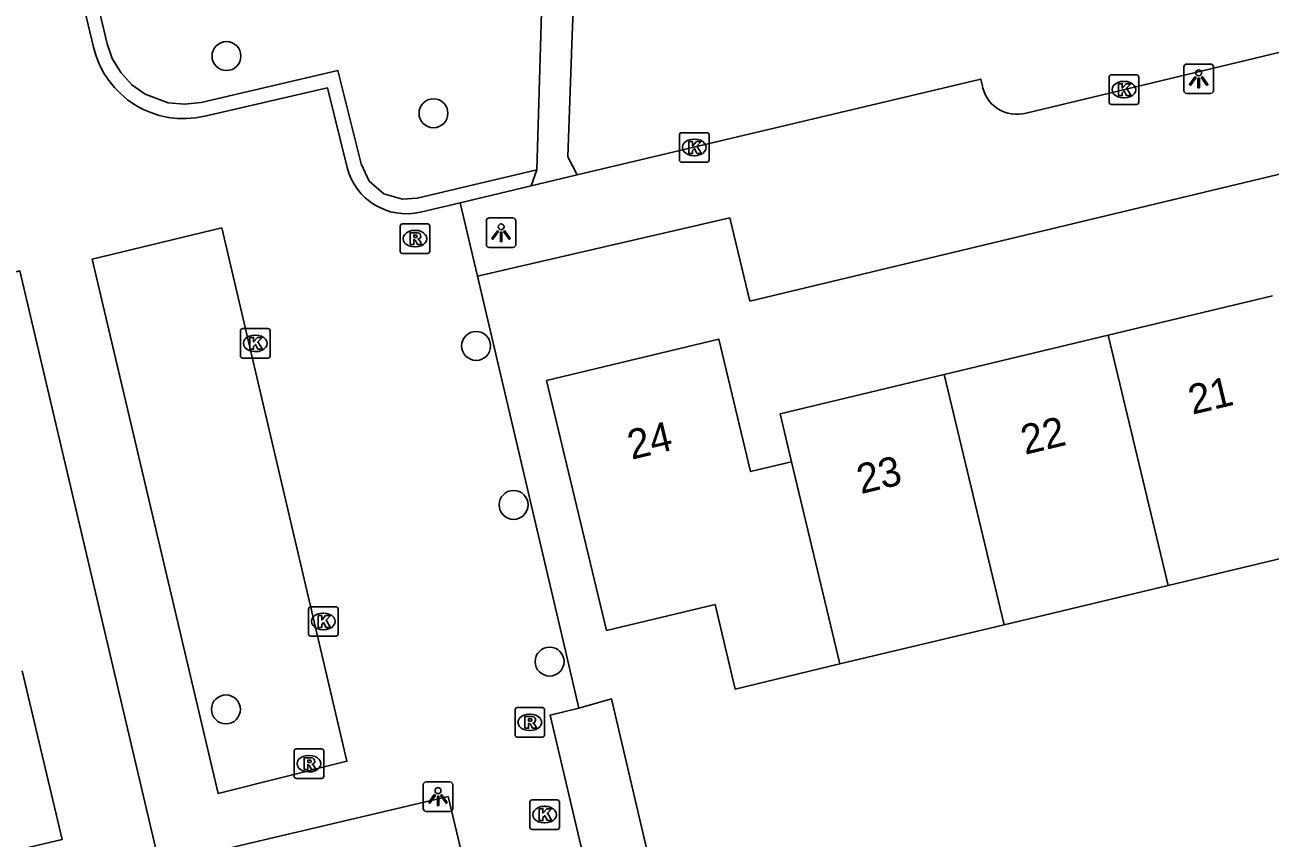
# Model space of a CAD drawing. Extents: x 158474 to 159560, y 388525 to 389605.
# Drawn here: x 159361.76 to 159403.9, y 388815.87 to 388843.39 of the extents above; entities that cross this region are included whole.
import ezdxf

# ---------------------------------------------------------------- set-up
doc = ezdxf.new("R2010")
doc.units = 0
for name, color, linetype in [('IMGEO_Boom', 7, 'Continuous'), ('IMGEO_Haag', 7, 'Continuous'), ('IMGEO_Kolk', 7, 'Continuous'), ('IMGEO_Lichtpunt', 7, 'Continuous'), ('IMGEO_Muur', 7, 'Continuous'), ('IMGEO_Pand', 7, 'Continuous'), ('IMGEO_Pand_nummerreeks', 7, 'Continuous'), ('IMGEO_Parkeervlak_open', 7, 'Continuous'), ('IMGEO_Rijbaan_lokaal_open', 7, 'Continuous'), ('IMGEO_Rioolput', 7, 'Continuous'), ('IMGEO_Voetpad_open', 7, 'Continuous')]:
    doc.layers.add(name, color=color, linetype=linetype)

msp = doc.modelspace()

# ---------------------------------------------------------------- linework, layer by layer
at = {"layer": 'IMGEO_Boom'}
for centre in [(159368.584, 388842.337), (159375.588, 388840.401), (159377.031, 388832.526), (159378.3, 388827.146), (159379.519, 388821.842), (159368.567, 388820.226)]:
    msp.add_circle(centre, 0.489, dxfattribs=at)
at = {"layer": 'IMGEO_Haag'}
msp.add_lwpolyline([(159379.091, 388838.487), (159375.035, 388837.528), (159374.543, 388837.49), (159373.914, 388837.677), (159373.416, 388838.104), (159373.137, 388838.687), (159372.356, 388841.843), (159367.722, 388840.768), (159367.169, 388840.704), (159366.615, 388840.756), (159365.835, 388841.046), (159365.381, 388841.368), (159365.005, 388841.778), (159364.721, 388842.257), (159364.552, 388842.749), (159362.641, 388850.795)], dxfattribs=at)
at = {"layer": 'IMGEO_Kolk'}
for p, q in [((159398.45, 388840.775), (159398.45, 388841.627)), ((159398.525, 388841.701), (159399.377, 388841.701)), ((159399.451, 388841.627), (159399.451, 388840.775)), ((159398.938, 388841.481), (159398.963, 388841.481)), ((159398.961, 388840.921), (159398.936, 388840.921)), ((159399.377, 388840.701), (159398.525, 388840.701)), ((159383.911, 388838.818), (159383.911, 388839.67)), ((159383.986, 388839.744), (159384.838, 388839.744)), ((159384.399, 388839.524), (159384.424, 388839.524)), ((159384.912, 388839.67), (159384.912, 388838.818)), ((159384.838, 388838.744), (159383.986, 388838.744)), ((159384.422, 388838.964), (159384.397, 388838.964)), ((159369.057, 388832.187), (159369.057, 388833.039)), ((159369.132, 388833.113), (159369.984, 388833.113)), ((159369.545, 388832.893), (159369.57, 388832.893)), ((159370.058, 388833.039), (159370.058, 388832.187)), ((159369.568, 388832.333), (159369.543, 388832.333)), ((159369.984, 388832.113), (159369.132, 388832.113)), ((159371.361, 388822.775), (159371.361, 388823.627)), ((159371.436, 388823.701), (159372.288, 388823.701)), ((159371.849, 388823.481), (159371.874, 388823.481)), ((159372.362, 388823.627), (159372.362, 388822.775)), ((159372.288, 388822.701), (159371.436, 388822.701)), ((159371.872, 388822.921), (159371.847, 388822.921)), ((159378.924, 388817.164), (159379.776, 388817.164)), ((159378.849, 388816.238), (159378.849, 388817.09)), ((159379.337, 388816.944), (159379.362, 388816.944)), ((159379.85, 388817.09), (159379.85, 388816.238)), ((159379.36, 388816.384), (159379.335, 388816.384)), ((159379.776, 388816.164), (159378.924, 388816.164))]:
    msp.add_line(p, q, dxfattribs=at)
for points in [[(159398.45, 388840.775), (159398.45, 388841.627)], [(159398.525, 388841.701), (159399.377, 388841.701)], [(159399.451, 388841.627), (159399.451, 388840.775)], [(159398.771, 388841.401), (159398.894, 388841.401), (159398.894, 388841.25), (159399.024, 388841.401), (159399.188, 388841.401), (159399.042, 388841.25), (159399.195, 388841.001), (159399.043, 388841.001), (159398.958, 388841.165), (159398.894, 388841.098), (159398.894, 388841.001), (159398.771, 388841.001), (159398.771, 388841.401)], [(159399.377, 388840.701), (159398.525, 388840.701)], [(159383.911, 388838.818), (159383.911, 388839.67)], [(159383.986, 388839.744), (159384.838, 388839.744)], [(159384.912, 388839.67), (159384.912, 388838.818)], [(159384.232, 388839.444), (159384.355, 388839.444), (159384.355, 388839.293), (159384.485, 388839.444), (159384.649, 388839.444), (159384.503, 388839.293), (159384.656, 388839.044), (159384.504, 388839.044), (159384.419, 388839.208), (159384.355, 388839.141), (159384.355, 388839.044), (159384.232, 388839.044), (159384.232, 388839.444)], [(159384.838, 388838.744), (159383.986, 388838.744)], [(159369.057, 388832.187), (159369.057, 388833.039)], [(159369.132, 388833.113), (159369.984, 388833.113)], [(159369.378, 388832.813), (159369.501, 388832.813), (159369.501, 388832.662), (159369.631, 388832.813), (159369.795, 388832.813), (159369.649, 388832.662), (159369.802, 388832.413), (159369.65, 388832.413), (159369.565, 388832.577), (159369.501, 388832.51), (159369.501, 388832.413), (159369.378, 388832.413), (159369.378, 388832.813)], [(159370.058, 388833.039), (159370.058, 388832.187)], [(159369.984, 388832.113), (159369.132, 388832.113)], [(159371.361, 388822.775), (159371.361, 388823.627)], [(159371.436, 388823.701), (159372.288, 388823.701)], [(159372.362, 388823.627), (159372.362, 388822.775)], [(159371.682, 388823.401), (159371.805, 388823.401), (159371.805, 388823.25), (159371.935, 388823.401), (159372.099, 388823.401), (159371.953, 388823.25), (159372.106, 388823.001), (159371.954, 388823.001), (159371.869, 388823.165), (159371.805, 388823.098), (159371.805, 388823.001), (159371.682, 388823.001), (159371.682, 388823.401)], [(159372.288, 388822.701), (159371.436, 388822.701)], [(159378.924, 388817.164), (159379.776, 388817.164)], [(159378.849, 388816.238), (159378.849, 388817.09)], [(159379.17, 388816.864), (159379.293, 388816.864), (159379.293, 388816.713), (159379.423, 388816.864), (159379.587, 388816.864), (159379.441, 388816.713), (159379.594, 388816.464), (159379.442, 388816.464), (159379.357, 388816.628), (159379.293, 388816.561), (159379.293, 388816.464), (159379.17, 388816.464), (159379.17, 388816.864)], [(159379.85, 388817.09), (159379.85, 388816.238)], [(159379.776, 388816.164), (159378.924, 388816.164)]]:
    msp.add_lwpolyline(points, dxfattribs=at)
for centre, start, end in [((159398.527, 388841.625), 91.552, 178.448), ((159398.527, 388841.625), 91.552, 178.448), ((159399.375, 388841.625), 1.552, 88.448), ((159399.375, 388841.625), 1.552, 88.448), ((159398.527, 388840.777), 181.552, 268.448), ((159398.527, 388840.777), 181.552, 268.448), ((159399.375, 388840.777), 271.552, 358.448), ((159399.375, 388840.777), 271.552, 358.448), ((159383.988, 388839.668), 91.552, 178.448), ((159383.988, 388839.668), 91.552, 178.448), ((159384.836, 388839.668), 1.552, 88.448), ((159384.836, 388839.668), 1.552, 88.448), ((159383.988, 388838.82), 181.552, 268.448), ((159383.988, 388838.82), 181.552, 268.448), ((159384.836, 388838.82), 271.552, 358.448), ((159384.836, 388838.82), 271.552, 358.448), ((159369.134, 388833.037), 91.552, 178.448), ((159369.134, 388833.037), 91.552, 178.448), ((159369.982, 388833.037), 1.552, 88.448), ((159369.982, 388833.037), 1.552, 88.448), ((159369.134, 388832.189), 181.552, 268.448), ((159369.134, 388832.189), 181.552, 268.448), ((159369.982, 388832.189), 271.552, 358.448), ((159369.982, 388832.189), 271.552, 358.448), ((159371.438, 388823.625), 91.552, 178.448), ((159371.438, 388823.625), 91.552, 178.448), ((159372.286, 388823.625), 1.552, 88.448), ((159372.286, 388823.625), 1.552, 88.448), ((159371.438, 388822.777), 181.552, 268.448), ((159371.438, 388822.777), 181.552, 268.448), ((159372.286, 388822.777), 271.552, 358.448), ((159372.286, 388822.777), 271.552, 358.448), ((159378.926, 388817.088), 91.552, 178.448), ((159378.926, 388817.088), 91.552, 178.448), ((159379.774, 388817.088), 1.552, 88.448), ((159379.774, 388817.088), 1.552, 88.448), ((159378.926, 388816.24), 181.552, 268.448), ((159378.926, 388816.24), 181.552, 268.448), ((159379.774, 388816.24), 271.552, 358.448), ((159379.774, 388816.24), 271.552, 358.448)]:
    msp.add_arc(centre, 0.0765, start, end, dxfattribs=at)
for centre, major_axis, ratio, start_param, end_param in [((159398.937, 388841.201), (-0.387, 0.002), 0.722429, 4.712389, 7.853982), ((159398.962, 388841.201), (-0.39, 0.002), 0.717154, 1.570796, 4.712389), ((159384.398, 388839.244), (-0.387, 0.002), 0.722429, 4.712389, 7.853982), ((159384.423, 388839.244), (-0.39, 0.002), 0.717154, 1.570796, 4.712389), ((159369.544, 388832.613), (-0.387, 0.002), 0.722429, 4.712389, 7.853982), ((159369.569, 388832.613), (-0.39, 0.002), 0.717154, 1.570796, 4.712389), ((159371.848, 388823.201), (-0.387, 0.002), 0.722429, 4.712389, 7.853982), ((159371.873, 388823.201), (-0.39, 0.002), 0.717154, 1.570796, 4.712389), ((159379.336, 388816.664), (-0.387, 0.002), 0.722429, 4.712389, 7.853982), ((159379.361, 388816.664), (-0.39, 0.002), 0.717154, 1.570796, 4.712389)]:
    msp.add_ellipse(centre, major_axis=major_axis, ratio=ratio, start_param=start_param, end_param=end_param, dxfattribs=at)
at = {"layer": 'IMGEO_Lichtpunt'}
for p, q in [((159401.883, 388842.067), (159401.075, 388842.067)), ((159401.883, 388842.067), (159401.075, 388842.067)), ((159400.981, 388841.972), (159400.981, 388841.165)), ((159400.981, 388841.972), (159400.981, 388841.165)), ((159401.977, 388841.165), (159401.977, 388841.972)), ((159401.977, 388841.165), (159401.977, 388841.972)), ((159401.075, 388841.071), (159401.883, 388841.071)), ((159401.075, 388841.071), (159401.883, 388841.071)), ((159377.377, 388836.762), (159377.377, 388835.955)), ((159377.377, 388836.762), (159377.377, 388835.955)), ((159378.279, 388836.857), (159377.471, 388836.857)), ((159378.279, 388836.857), (159377.471, 388836.857)), ((159378.373, 388835.955), (159378.373, 388836.762)), ((159378.373, 388835.955), (159378.373, 388836.762)), ((159377.471, 388835.861), (159378.279, 388835.861)), ((159377.471, 388835.861), (159378.279, 388835.861)), ((159375.243, 388817.675), (159375.243, 388816.868)), ((159375.243, 388817.675), (159375.243, 388816.868)), ((159376.145, 388817.77), (159375.337, 388817.77)), ((159376.145, 388817.77), (159375.337, 388817.77)), ((159376.239, 388816.868), (159376.239, 388817.675)), ((159376.239, 388816.868), (159376.239, 388817.675)), ((159375.337, 388816.774), (159376.145, 388816.774)), ((159375.337, 388816.774), (159376.145, 388816.774))]:
    msp.add_line(p, q, dxfattribs=at)
for points in [[(159401.355, 388841.636), (159401.394, 388841.608), (159401.206, 388841.346), (159401.168, 388841.373), (159401.355, 388841.636)], [(159401.457, 388841.588), (159401.504, 388841.588), (159401.504, 388841.266), (159401.457, 388841.266), (159401.457, 388841.588)], [(159401.567, 388841.608), (159401.605, 388841.635), (159401.792, 388841.373), (159401.753, 388841.345), (159401.567, 388841.608)], [(159377.751, 388836.426), (159377.79, 388836.398), (159377.602, 388836.136), (159377.564, 388836.163), (159377.751, 388836.426)], [(159377.853, 388836.378), (159377.9, 388836.378), (159377.9, 388836.056), (159377.853, 388836.056), (159377.853, 388836.378)], [(159377.963, 388836.398), (159378.001, 388836.425), (159378.188, 388836.163), (159378.149, 388836.135), (159377.963, 388836.398)], [(159375.617, 388817.339), (159375.656, 388817.311), (159375.468, 388817.049), (159375.43, 388817.076), (159375.617, 388817.339)], [(159375.719, 388817.291), (159375.766, 388817.291), (159375.766, 388816.969), (159375.719, 388816.969), (159375.719, 388817.291)], [(159375.829, 388817.311), (159375.867, 388817.338), (159376.054, 388817.076), (159376.015, 388817.048), (159375.829, 388817.311)]]:
    msp.add_lwpolyline(points, dxfattribs=at)
for centre in [(159401.48, 388841.77), (159377.876, 388836.56), (159375.742, 388817.473)]:
    msp.add_circle(centre, 0.0994, dxfattribs=at)
for centre, start, end in [((159401.075, 388841.972), 90, 180), ((159401.075, 388841.972), 90, 180), ((159401.883, 388841.972), 0, 90), ((159401.883, 388841.972), 0, 90), ((159401.075, 388841.165), 180, 270), ((159401.075, 388841.165), 180, 270), ((159401.883, 388841.165), 270, 0), ((159401.883, 388841.165), 270, 360), ((159377.471, 388836.762), 90, 180), ((159377.471, 388836.762), 90, 180), ((159378.279, 388836.762), 0, 90), ((159378.279, 388836.762), 0, 90), ((159377.471, 388835.955), 180, 270), ((159377.471, 388835.955), 180, 270), ((159378.279, 388835.955), 270, 0), ((159378.279, 388835.955), 270, 360), ((159375.337, 388817.675), 90, 180), ((159375.337, 388817.675), 90, 180), ((159376.145, 388817.675), 0, 90), ((159376.145, 388817.675), 0, 90), ((159375.337, 388816.868), 180, 270), ((159375.337, 388816.868), 180, 270), ((159376.145, 388816.868), 270, 0), ((159376.145, 388816.868), 270, 360)]:
    msp.add_arc(centre, 0.0946, start, end, dxfattribs=at)
at = {"layer": 'IMGEO_Muur'}
msp.add_lwpolyline([(159379.972, 388822.547), (159380.507, 388820.264), (159381.615, 388820.579), (159385.247, 388805.085)], dxfattribs=at)
at = {"layer": 'IMGEO_Pand'}
for points in [[(159398.421, 388832.887), (159403.975, 388834.217)], [(159389.342, 388821.763), (159385.802, 388820.915), (159385.117, 388823.779), (159381.443, 388822.899), (159379.418, 388831.356), (159385.245, 388832.752), (159386.317, 388828.275), (159386.938, 388828.424), (159387.559, 388828.572), (159387.704, 388828.607)], [(159392.868, 388831.557), (159398.421, 388832.887)], [(159398.421, 388832.887), (159400.448, 388824.422)], [(159387.704, 388828.607), (159387.316, 388830.228), (159392.868, 388831.557)], [(159394.895, 388823.092), (159392.868, 388831.557)], [(159389.342, 388821.763), (159387.704, 388828.607)], [(159406.002, 388825.752), (159400.448, 388824.422)], [(159400.448, 388824.422), (159394.895, 388823.092)], [(159394.895, 388823.092), (159389.342, 388821.763)], [(159361.669, 388821.527), (159363.019, 388815.821), (159361.632, 388815.493), (159361.994, 388813.963), (159357.129, 388812.812), (159354.842, 388812.271), (159353.13, 388819.506)]]:
    msp.add_lwpolyline(points, dxfattribs=at)
at = {"layer": 'IMGEO_Parkeervlak_open'}
msp.add_lwpolyline([(159380.507, 388820.264), (159381.615, 388820.579), (159385.247, 388805.085)], dxfattribs=at)
at = {"layer": 'IMGEO_Rijbaan_lokaal_open'}
for points in [[(159362.168, 388850.683), (159364.079, 388842.637)], [(159377.078, 388834.89), (159385.613, 388836.861), (159386.297, 388834.046), (159421.156, 388842.402), (159420.859, 388843.87), (159433.597, 388846.941)], [(159405.368, 388842.74), (159395.64, 388840.408)], [(159367.851, 388840.299), (159371.999, 388841.261), (159372.665, 388838.57)], [(159394.157, 388841.37), (159394.106, 388841.56), (159380.452, 388838.316)], [(159380.452, 388838.316), (159378.89, 388837.944)], [(159378.89, 388837.944), (159376.488, 388837.374)], [(159375.147, 388837.055), (159376.488, 388837.374)], [(159376.488, 388837.374), (159377.078, 388834.89)], [(159364.04, 388835.459), (159368.422, 388836.522), (159372.658, 388818.469), (159368.3, 388817.376), (159364.04, 388835.459)], [(159381.001, 388796.659), (159376.084, 388817.274), (159366.321, 388814.977), (159361.595, 388835.064), (159357.461, 388833.992), (159357.277, 388833.944)], [(159377.078, 388834.89), (159379.972, 388822.547), (159380.507, 388820.264)], [(159385.776, 388802.823), (159383.685, 388802.38), (159379.531, 388820.032), (159380.507, 388820.264)]]:
    msp.add_lwpolyline(points, dxfattribs=at)
for centre, radius, start, end in [((159367.141, 388843.365), 3.147, 193.3798, 283.0364), ((159395.322, 388841.542), 1.178, 188.3923, 285.6659), ((159374.671, 388839.065), 2.066, 193.8657, 283.3349)]:
    msp.add_arc(centre, radius, start, end, dxfattribs=at)
at = {"layer": 'IMGEO_Rioolput'}
for p, q in [((159374.461, 388835.732), (159374.461, 388836.584)), ((159374.536, 388836.658), (159375.388, 388836.658)), ((159375.462, 388836.584), (159375.462, 388835.732)), ((159374.949, 388836.438), (159374.974, 388836.438)), ((159374.972, 388835.878), (159374.947, 388835.878)), ((159375.388, 388835.658), (159374.536, 388835.658)), ((159378.348, 388819.361), (159378.348, 388820.213)), ((159378.423, 388820.287), (159379.275, 388820.287)), ((159379.349, 388820.213), (159379.349, 388819.361)), ((159378.836, 388820.067), (159378.861, 388820.067)), ((159379.275, 388819.287), (159378.423, 388819.287)), ((159378.859, 388819.507), (159378.834, 388819.507)), ((159370.873, 388817.961), (159370.873, 388818.813)), ((159370.948, 388818.887), (159371.8, 388818.887)), ((159371.874, 388818.813), (159371.874, 388817.961)), ((159371.361, 388818.667), (159371.386, 388818.667)), ((159371.384, 388818.107), (159371.359, 388818.107)), ((159371.8, 388817.887), (159370.948, 388817.887))]:
    msp.add_line(p, q, dxfattribs=at)
for points in [[(159374.461, 388835.732), (159374.461, 388836.584)], [(159374.536, 388836.658), (159375.388, 388836.658)], [(159375.462, 388836.584), (159375.462, 388835.732)], [(159375.05, 388836.356), (159374.798, 388836.358), (159374.798, 388835.958)], [(159374.798, 388835.958), (159374.922, 388835.958), (159374.922, 388836.12), (159374.933, 388836.12)], [(159374.976, 388836.277), (159374.922, 388836.277), (159374.922, 388836.196)], [(159374.922, 388836.196), (159374.974, 388836.196)], [(159374.98, 388836.091), (159375.051, 388835.958), (159375.191, 388835.958), (159375.126, 388836.084)], [(159375.388, 388835.658), (159374.536, 388835.658)], [(159378.348, 388819.361), (159378.348, 388820.213)], [(159378.423, 388820.287), (159379.275, 388820.287)], [(159379.349, 388820.213), (159379.349, 388819.361)], [(159378.937, 388819.985), (159378.685, 388819.987), (159378.685, 388819.587)], [(159378.685, 388819.587), (159378.809, 388819.587), (159378.809, 388819.749), (159378.82, 388819.749)], [(159378.863, 388819.906), (159378.809, 388819.906), (159378.809, 388819.825)], [(159378.809, 388819.825), (159378.861, 388819.825)], [(159378.867, 388819.72), (159378.938, 388819.587), (159379.078, 388819.587), (159379.013, 388819.713)], [(159379.275, 388819.287), (159378.423, 388819.287)], [(159370.873, 388817.961), (159370.873, 388818.813)], [(159370.948, 388818.887), (159371.8, 388818.887)], [(159371.874, 388818.813), (159371.874, 388817.961)], [(159371.462, 388818.585), (159371.21, 388818.587), (159371.21, 388818.187)], [(159371.388, 388818.506), (159371.334, 388818.506), (159371.334, 388818.425)], [(159371.334, 388818.425), (159371.386, 388818.425)], [(159371.21, 388818.187), (159371.334, 388818.187), (159371.334, 388818.349), (159371.345, 388818.349)], [(159371.392, 388818.32), (159371.463, 388818.187), (159371.603, 388818.187), (159371.538, 388818.313)], [(159371.8, 388817.887), (159370.948, 388817.887)]]:
    msp.add_lwpolyline(points, dxfattribs=at)
for centre, radius, start, end in [((159374.538, 388836.582), 0.0765, 91.552, 178.448), ((159374.538, 388836.582), 0.0765, 91.552, 178.448), ((159375.386, 388836.582), 0.0765, 1.552, 88.448), ((159375.386, 388836.582), 0.0765, 1.552, 88.448), ((159374.932, 388836.067), 0.0533, 26.0293, 88.6989), ((159374.958, 388836.385), 0.19, 274.7715, 282.9687), ((159374.982, 388836.181), 0.0964, 77.0061, 93.1865), ((159374.996, 388836.238), 0.0378, 276.6634, 79.6772), ((159375.049, 388836.246), 0.109, 350.3612, 89.416), ((159375.047, 388836.246), 0.112, 277.5842, 350.9817), ((159375.031, 388836.031), 0.108, 29.5134, 73.7905), ((159374.538, 388835.734), 0.0765, 181.552, 268.448), ((159374.538, 388835.734), 0.0765, 181.552, 268.448), ((159375.386, 388835.734), 0.0765, 271.552, 358.448), ((159375.386, 388835.734), 0.0765, 271.552, 358.448), ((159378.425, 388820.211), 0.0765, 91.552, 178.448), ((159378.425, 388820.211), 0.0765, 91.552, 178.448), ((159379.273, 388820.211), 0.0765, 1.552, 88.448), ((159379.273, 388820.211), 0.0765, 1.552, 88.448), ((159378.819, 388819.696), 0.0533, 26.0293, 88.6989), ((159378.845, 388820.014), 0.19, 274.7715, 282.9687), ((159378.869, 388819.81), 0.0964, 77.0061, 93.1865), ((159378.883, 388819.867), 0.0378, 276.6634, 79.6772), ((159378.936, 388819.875), 0.109, 350.3612, 89.416), ((159378.934, 388819.875), 0.112, 277.5842, 350.9817), ((159378.918, 388819.66), 0.108, 29.5134, 73.7905), ((159378.425, 388819.363), 0.0765, 181.552, 268.448), ((159378.425, 388819.363), 0.0765, 181.552, 268.448), ((159379.273, 388819.363), 0.0765, 271.552, 358.448), ((159379.273, 388819.363), 0.0765, 271.552, 358.448), ((159370.95, 388818.811), 0.0765, 91.552, 178.448), ((159370.95, 388818.811), 0.0765, 91.552, 178.448), ((159371.798, 388818.811), 0.0765, 1.552, 88.448), ((159371.798, 388818.811), 0.0765, 1.552, 88.448), ((159371.37, 388818.614), 0.19, 274.7715, 282.9687), ((159371.394, 388818.41), 0.0964, 77.0061, 93.1865), ((159371.408, 388818.467), 0.0378, 276.6634, 79.6772), ((159371.461, 388818.475), 0.109, 350.3612, 89.416), ((159371.459, 388818.475), 0.112, 277.5842, 350.9817), ((159371.344, 388818.296), 0.0533, 26.0293, 88.6989), ((159371.443, 388818.26), 0.108, 29.5134, 73.7905), ((159370.95, 388817.963), 0.0765, 181.552, 268.448), ((159370.95, 388817.963), 0.0765, 181.552, 268.448), ((159371.798, 388817.963), 0.0765, 271.552, 358.448), ((159371.798, 388817.963), 0.0765, 271.552, 358.448)]:
    msp.add_arc(centre, radius, start, end, dxfattribs=at)
for centre, major_axis, ratio, start_param, end_param in [((159374.948, 388836.158), (-0.387, 0.002), 0.722429, 4.712389, 7.853982), ((159374.973, 388836.158), (-0.39, 0.002), 0.717154, 1.570796, 4.712389), ((159378.835, 388819.787), (-0.387, 0.002), 0.722429, 4.712389, 7.853982), ((159378.86, 388819.787), (-0.39, 0.002), 0.717154, 1.570796, 4.712389), ((159371.36, 388818.387), (-0.387, 0.002), 0.722429, 4.712389, 7.853982), ((159371.385, 388818.387), (-0.39, 0.002), 0.717154, 1.570796, 4.712389)]:
    msp.add_ellipse(centre, major_axis=major_axis, ratio=ratio, start_param=start_param, end_param=end_param, dxfattribs=at)
at = {"layer": 'IMGEO_Voetpad_open'}
for points in [[(159379.247, 388843.83), (159379.235, 388843.421), (159379.091, 388838.487)], [(159380.452, 388838.316), (159380.136, 388838.93), (159380.296, 388843.356), (159380.312, 388843.794)], [(159378.89, 388837.944), (159379.091, 388838.487)]]:
    msp.add_lwpolyline(points, dxfattribs=at)

# ---------------------------------------------------------------- texts
at = {"layer": 'IMGEO_Pand_nummerreeks'}
for s, rotation, p in [('21', 13.4662, (159401.268, 388830.196)), ('24', 13.4702, (159382.292, 388828.672)), ('22', 13.4662, (159395.602, 388828.839)), ('23', 13.4645, (159390.052, 388827.511))]:
    msp.add_text(s, height=1, rotation=rotation, dxfattribs=at).set_placement(p)

doc.saveas('drawing.dxf')
